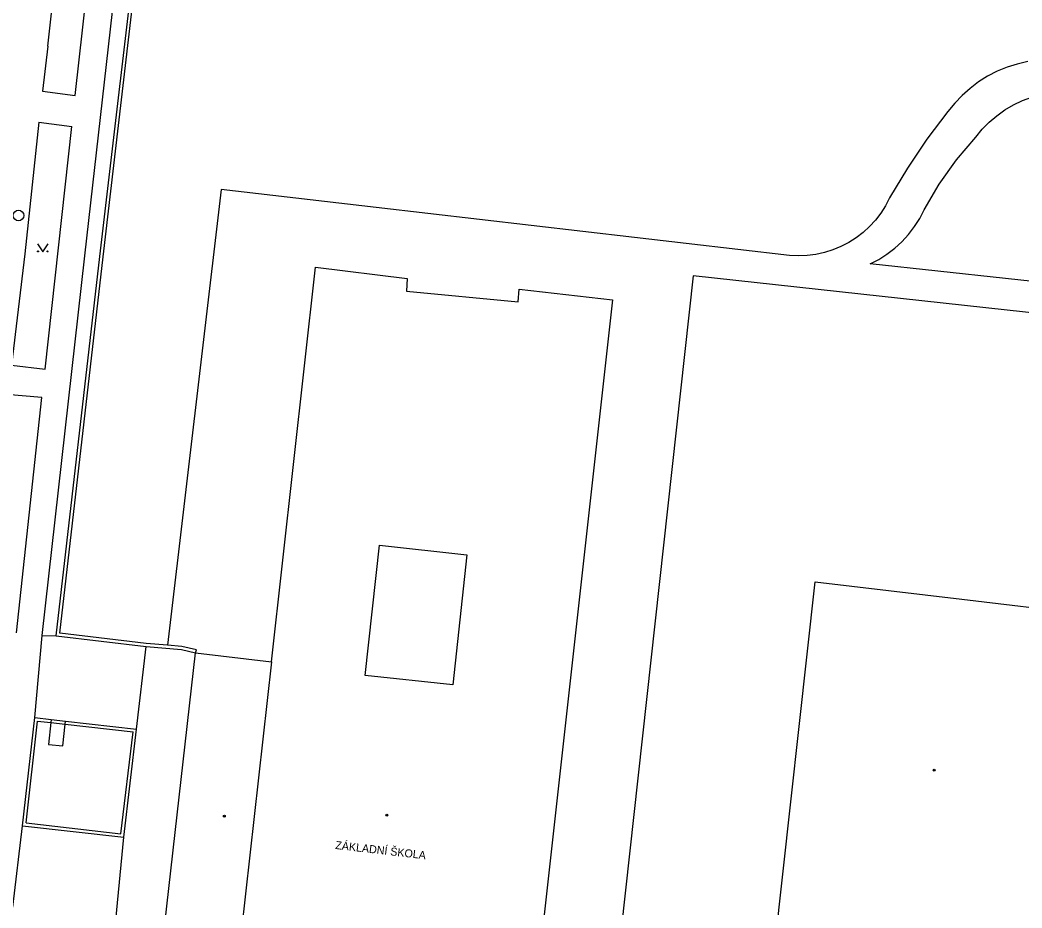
# Model space of a CAD drawing. Extents: x -595546 to -593986, y -1160845 to -1159202.
# Drawn here: x -594289.5 to -594195.6, y -1160238.4 to -1160155.2 of the extents above; entities that cross this region are included whole.
import ezdxf

# ---------------------------------------------------------------- set-up
doc = ezdxf.new("R2010")
doc.units = 0
for name, color, linetype in [('Level 27', 7, 'Continuous'), ('Level 36', 7, 'Continuous'), ('Level 39', 7, 'Continuous'), ('TM - budovy zdene_ betonove - VP', 7, 'Continuous'), ('TM - chodniky - VP', 7, 'Continuous'), ('TM - letecke snimky - pomocna linie', 7, 'Continuous'), ('TM - plot drateny_ kovovy - VP', 7, 'Continuous'), ('TM - podezdivka plotu - VP', 7, 'Continuous'), ('TM - popis objektu', 7, 'Continuous'), ('TM - rozhrani ploch obecne - VP', 7, 'Continuous'), ('TM - zabradli - VP', 7, 'Continuous')]:
    doc.layers.add(name, color=color, linetype=linetype)

msp = doc.modelspace()

# ---------------------------------------------------------------- linework, layer by layer
at = {"layer": 'Level 27'}
msp.add_circle((-594289.6, -1160173.52), 0.5, dxfattribs=at)
at = {"layer": 'Level 36'}
msp.add_lwpolyline([(-594287.82, -1160176.18), (-594287.32, -1160176.93), (-594286.82, -1160176.18)], dxfattribs=at)
for centre in [(-594287.77, -1160176.88), (-594286.871, -1160176.88)]:
    msp.add_circle(centre, 0.05, dxfattribs=at)
at = {"layer": 'Level 39'}
for centre, radius in [((-594203.79, -1160225.52), 0.09), ((-594203.79, -1160225.52), 0.0398), ((-594255.08, -1160229.72), 0.09), ((-594255.08, -1160229.72), 0.0398), ((-594270.31, -1160229.83), 0.09), ((-594270.31, -1160229.83), 0.0398)]:
    msp.add_circle(centre, radius, dxfattribs=at)
at = {"layer": 'TM - budovy zdene_ betonove - VP'}
for points in [[(-594265.88, -1160215.34), (-594261.76, -1160178.35)], [(-594261.76, -1160178.35), (-594253.19, -1160179.41)], [(-594253.19, -1160179.41), (-594253.23, -1160180.61)], [(-594253.23, -1160180.61), (-594242.77, -1160181.61)], [(-594242.77, -1160181.61), (-594242.67, -1160180.42)], [(-594242.67, -1160180.42), (-594233.93, -1160181.42)], [(-594233.93, -1160181.42), (-594240.41, -1160239.62)], [(-594257.1, -1160216.63), (-594255.77, -1160204.42)], [(-594255.77, -1160204.42), (-594247.58, -1160205.31)], [(-594247.58, -1160205.31), (-594248.91, -1160217.52)], [(-594218.71, -1160242.03), (-594214.95, -1160207.85)], [(-594214.95, -1160207.85), (-594201.19, -1160209.49)], [(-594201.19, -1160209.49), (-594189.67, -1160210.87)], [(-594275.9, -1160239.91), (-594273, -1160214.52)], [(-594273, -1160214.52), (-594265.88, -1160215.34)], [(-594265.88, -1160215.34), (-594268.74, -1160240.73)], [(-594248.91, -1160217.52), (-594257.1, -1160216.63)]]:
    msp.add_lwpolyline(points, dxfattribs=at)
at = {"layer": 'TM - chodniky - VP'}
for points in [[(-594287.38, -1160212.89), (-594283.38, -1160177.31), (-594279.5, -1160143.06)], [(-594286.86, -1160157.64), (-594286.11, -1160150.84), (-594285.28, -1160142.95)], [(-594284.28, -1160162.26), (-594282.17, -1160143.3)], [(-594286.86, -1160157.64), (-594287.35, -1160161.87)], [(-594287.35, -1160161.87), (-594284.28, -1160162.26)], [(-594287.7, -1160164.77), (-594289.02, -1160177.12), (-594290.24, -1160187.55), (-594287.11, -1160187.91)], [(-594287.7, -1160164.77), (-594284.6, -1160165.16)], [(-594287.11, -1160187.91), (-594284.6, -1160165.16)], [(-594289.78, -1160212.63), (-594287.41, -1160190.57), (-594290.73, -1160190.28)], [(-594287.38, -1160212.89), (-594286.07, -1160212.93)]]:
    msp.add_lwpolyline(points, dxfattribs=at)
at = {"layer": 'TM - letecke snimky - pomocna linie'}
for points in [[(-594195.03, -1160159.09), (-594196.01, -1160159.32), (-594196.96, -1160159.62), (-594197.89, -1160160), (-594198.78, -1160160.46), (-594199.63, -1160161), (-594200.43, -1160161.6), (-594201.18, -1160162.26), (-594201.87, -1160162.99), (-594202.5, -1160163.77)], [(-594199.88, -1160166.16), (-594199.29, -1160165.44), (-594198.63, -1160164.77), (-594197.92, -1160164.17), (-594197.16, -1160163.62), (-594196.36, -1160163.15), (-594195.51, -1160162.75), (-594194.64, -1160162.42)], [(-594202.5, -1160163.77), (-594204.47, -1160166.37), (-594206.29, -1160169.07), (-594207.97, -1160171.87)], [(-594204.72, -1160172.98), (-594203.31, -1160170.57), (-594201.69, -1160168.29), (-594199.88, -1160166.16)], [(-594217.34, -1160177.27), (-594270.6, -1160171.08), (-594275.64, -1160213.8)], [(-594207.97, -1160171.87), (-594208.35, -1160172.6), (-594208.79, -1160173.29), (-594209.29, -1160173.94), (-594209.85, -1160174.55), (-594210.46, -1160175.11), (-594211.11, -1160175.61), (-594211.8, -1160176.05), (-594212.53, -1160176.43), (-594213.29, -1160176.74), (-594214.08, -1160176.99), (-594214.88, -1160177.16), (-594215.7, -1160177.27), (-594216.52, -1160177.31), (-594217.34, -1160177.27)], [(-594209.8, -1160178.06), (-594208.99, -1160177.64), (-594208.22, -1160177.14), (-594207.49, -1160176.58), (-594206.81, -1160175.97), (-594206.2, -1160175.29), (-594205.64, -1160174.56), (-594205.14, -1160173.79), (-594204.72, -1160172.98)], [(-594190.76, -1160180.1), (-594209.8, -1160178.06)], [(-594191.22, -1160183), (-594226.39, -1160179.17), (-594233.13, -1160240.43)]]:
    msp.add_lwpolyline(points, dxfattribs=at)
at = {"layer": 'TM - plot drateny_ kovovy - VP'}
for points in [[(-594281.67, -1160177.4), (-594277.85, -1160144.72)], [(-594285.74, -1160212.67), (-594281.67, -1160177.4)], [(-594275.64, -1160213.8), (-594277.62, -1160213.63), (-594285.74, -1160212.67)], [(-594272.93, -1160214.23), (-594274.29, -1160213.91), (-594275.64, -1160213.8)], [(-594273, -1160214.52), (-594272.93, -1160214.23)]]:
    msp.add_lwpolyline(points, dxfattribs=at)
at = {"layer": 'TM - podezdivka plotu - VP'}
for points in [[(-594281.97, -1160177.37), (-594278.15, -1160144.67)], [(-594286.07, -1160212.93), (-594281.97, -1160177.37)], [(-594286.07, -1160212.93), (-594277.65, -1160213.93)], [(-594277.65, -1160213.93), (-594274.34, -1160214.21), (-594273, -1160214.52)]]:
    msp.add_lwpolyline(points, dxfattribs=at)
at = {"layer": 'TM - rozhrani ploch obecne - VP'}
for points in [[(-594288.08, -1160220.58), (-594287.38, -1160212.89)], [(-594278.53, -1160221.66), (-594277.65, -1160213.93)], [(-594289.22, -1160230.72), (-594288.08, -1160220.58)], [(-594288.08, -1160220.58), (-594286.53, -1160220.75)], [(-594286.56, -1160221.05), (-594286.8, -1160223.11), (-594285.45, -1160223.24), (-594285.22, -1160221.2)], [(-594286.53, -1160220.75), (-594286.56, -1160221.05)], [(-594286.53, -1160220.75), (-594285.19, -1160220.9)], [(-594285.22, -1160221.2), (-594285.19, -1160220.9)], [(-594285.19, -1160220.9), (-594278.53, -1160221.66)], [(-594279.74, -1160231.8), (-594278.53, -1160221.66)], [(-594290.13, -1160238.34), (-594289.22, -1160230.72)], [(-594289.22, -1160230.72), (-594279.74, -1160231.8)], [(-594280.48, -1160239.56), (-594279.74, -1160231.8)]]:
    msp.add_lwpolyline(points, dxfattribs=at)
at = {"layer": 'TM - zabradli - VP'}
for points in [[(-594288.89, -1160230.45), (-594287.81, -1160220.91)], [(-594287.81, -1160220.91), (-594286.56, -1160221.05)], [(-594286.56, -1160221.05), (-594285.22, -1160221.2)], [(-594285.22, -1160221.2), (-594278.86, -1160221.92)], [(-594280, -1160231.47), (-594278.86, -1160221.92)], [(-594288.89, -1160230.45), (-594280, -1160231.47)]]:
    msp.add_lwpolyline(points, dxfattribs=at)

# ---------------------------------------------------------------- texts
at = {"layer": 'TM - popis objektu'}
msp.add_text('ZÁKLADNÍ ŠKOLA', height=0.75, rotation=353.44, dxfattribs=at).set_placement((-594259.94, -1160232.89))

doc.saveas('drawing.dxf')
